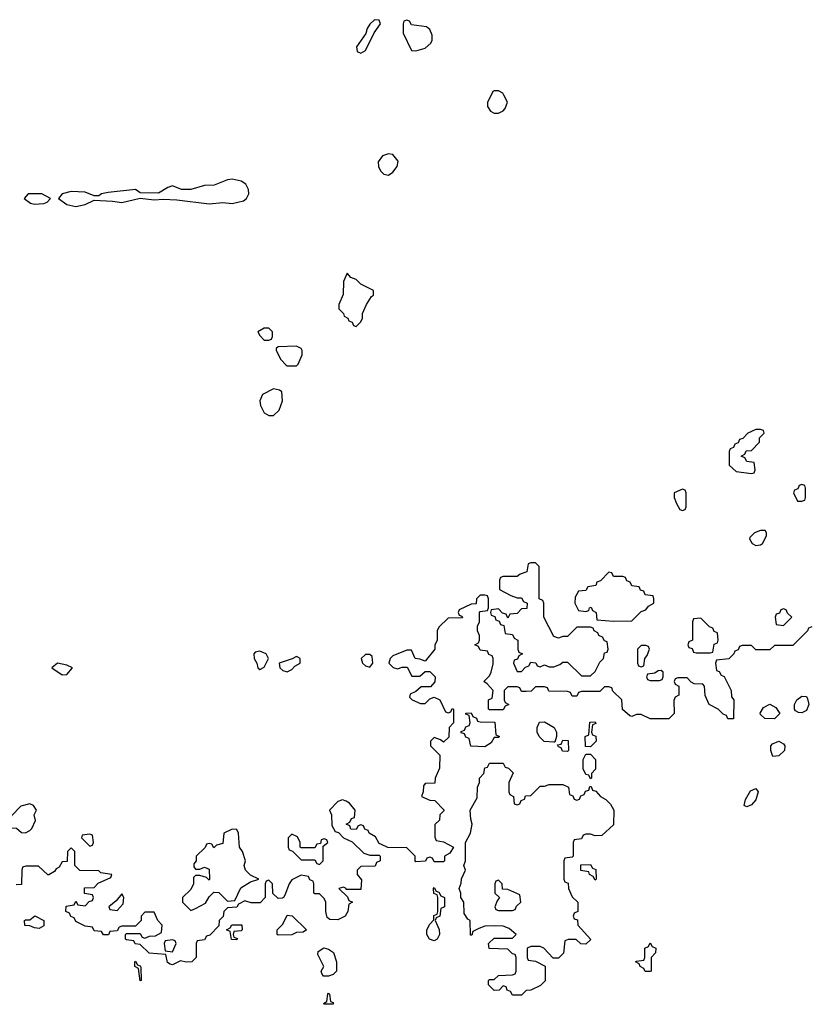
# Model space of a CAD drawing. Header units: inches. Extents: x 2769379 to 2883802, y 684208 to 828654.
# Tile 287 of 298: x 2845125 to 2848566, y 816046 to 820328. Entities that reach past the tile are written whole.
import ezdxf

# ---------------------------------------------------------------- set-up
doc = ezdxf.new("R2010")
doc.units = ezdxf.units.IN
doc.header["$MEASUREMENT"] = 0
doc.layers.add('C8841', color=7, linetype='Continuous')
doc.layers.add('C8842', color=7, linetype='Continuous')

msp = doc.modelspace()

# ---------------------------------------------------------------- linework, layer by layer
at = {"layer": 'C8841', "color": 2, "elevation": 2}
for points in [[(2847177, 820000), (2847162, 819970), (2847162, 819950), (2847174, 819930), (2847190, 819922), (2847210, 819922), (2847230, 819932), (2847238, 819942), (2847248, 819970), (2847232.7, 820000)], [(2848572.7, 817687.3), (2848558, 817682), (2848554, 817670), (2848490, 817606), (2848410, 817606), (2848390, 817588), (2848330, 817588), (2848310, 817606), (2848270, 817606), (2848258, 817602), (2848252.7, 817587.3), (2848238, 817582), (2848234, 817570), (2848211.6, 817548.4), (2848158, 817542), (2848154, 817530), (2848158, 817498), (2848170, 817494), (2848178, 817478), (2848191.6, 817471.6), (2848222, 817410), (2848223.6, 817383.6), (2848234, 817370), (2848232.7, 817287.3), (2848207.3, 817287.3), (2848202, 817302), (2848187.3, 817307.3), (2848166, 817330), (2848126, 817350), (2848108.4, 817388.4), (2848106, 817430), (2848098, 817438), (2848060.4, 817440.4), (2848047.3, 817447.3), (2848030, 817466), (2847990, 817466), (2847978, 817462), (2847974, 817450), (2847978, 817438), (2847994, 817430), (2847994, 817390), (2847978, 817382), (2847972.7, 817367.3), (2847974, 817310), (2847950, 817288), (2847870, 817288), (2847830, 817306), (2847810, 817306), (2847790, 817298), (2847780.4, 817300.4), (2847748.4, 817328.4), (2847746, 817370), (2847707.3, 817407.3), (2847702, 817422), (2847690, 817426), (2847670, 817426), (2847650, 817406), (2847570, 817406), (2847558, 817402), (2847550, 817386), (2847530, 817386), (2847522, 817402), (2847510, 817406), (2847428.4, 817408.4), (2847422, 817422), (2847410, 817426), (2847370, 817426), (2847351.6, 817408.4), (2847330, 817406), (2847310, 817406), (2847302, 817422), (2847290, 817426), (2847250, 817426), (2847234, 817410), (2847234, 817370), (2847238, 817358), (2847254, 817350), (2847238, 817342), (2847230, 817326), (2847170, 817326), (2847166, 817330), (2847166, 817370), (2847182, 817378), (2847186, 817410), (2847160.4, 817440.4), (2847146, 817450), (2847170, 817474), (2847178, 817490), (2847186, 817526), (2847186, 817550), (2847182, 817562), (2847167.3, 817567.3), (2847162, 817582), (2847130, 817586), (2847122, 817602), (2847106, 817610), (2847122, 817618), (2847126, 817630), (2847126, 817650), (2847118, 817670), (2847118, 817690), (2847126, 817710), (2847126, 817750), (2847130, 817754), (2847162, 817758), (2847166, 817770), (2847166, 817810), (2847162, 817822), (2847150, 817826), (2847130, 817826), (2847114, 817810), (2847112.7, 817787.3), (2847090, 817786), (2847038, 817762), (2847034, 817750), (2847038, 817738), (2847050, 817734), (2847052.7, 817727.3), (2846990, 817726), (2846950, 817686), (2846942, 817670), (2846942, 817630), (2846932.7, 817607.3), (2846932, 817590), (2846890, 817538), (2846867.3, 817547.3), (2846846, 817550), (2846830, 817586), (2846810, 817586), (2846750, 817562), (2846738, 817550), (2846732, 817530), (2846751.3, 817511.3), (2846770, 817504.7), (2846790, 817512), (2846811.6, 817511.6), (2846832.7, 817472.7), (2846867.3, 817472.7), (2846890, 817494), (2846910, 817494), (2846934, 817470), (2846931.6, 817448.4), (2846912.7, 817427.3), (2846872.7, 817427.3), (2846850, 817406), (2846825.4, 817394.6), (2846822, 817382), (2846834, 817370), (2846870, 817354), (2846890, 817354), (2846910, 817374), (2846930, 817382), (2846954, 817370), (2846978, 817318), (2846990, 817314), (2847002, 817318), (2847007.3, 817332.7), (2847014, 817330), (2847014, 817270), (2846994, 817250), (2846992.7, 817207.3), (2846970, 817186), (2846956.4, 817196.4), (2846930, 817206), (2846914, 817190), (2846914, 817170), (2846954, 817130), (2846952.7, 817072.7), (2846934, 817030), (2846932.7, 817007.3), (2846890, 817006), (2846883.6, 816996.4), (2846882, 816970), (2846874, 816950), (2846910, 816934), (2846932.7, 816932.7), (2846971.6, 816891.6), (2846972, 816888), (2846954, 816870), (2846952.7, 816847.3), (2846932.7, 816827.3), (2846932.7, 816772.7), (2846938, 816758), (2846970, 816752), (2847014, 816730), (2846996.9, 816703.1), (2846974, 816690), (2846974, 816670), (2846970, 816666), (2846930, 816666), (2846922, 816682), (2846910, 816686), (2846898, 816682), (2846891.6, 816668.4), (2846850, 816666), (2846846, 816670), (2846846, 816690), (2846810, 816726), (2846728, 816728), (2846700.4, 816740.4), (2846690, 816746), (2846674.6, 816774.6), (2846646, 816790), (2846642, 816802), (2846627.3, 816807.3), (2846622, 816822), (2846610, 816826), (2846598, 816822), (2846590, 816806), (2846567.3, 816807.3), (2846562, 816822), (2846546, 816830), (2846562, 816838), (2846570, 816854), (2846582, 816858), (2846586, 816890), (2846560.4, 816920.4), (2846546, 816930), (2846530, 816935.3), (2846510, 816928), (2846474, 816890), (2846482, 816870), (2846483.6, 816823.6), (2846498, 816798), (2846512.7, 816792.7), (2846534, 816770), (2846572.7, 816752.7), (2846623.6, 816703.6), (2846650, 816694), (2846690, 816694), (2846694, 816690), (2846694, 816670), (2846678, 816662), (2846672.7, 816647.3), (2846610, 816646), (2846594, 816630), (2846594, 816610), (2846612.7, 816587.3), (2846610, 816546), (2846546, 816546), (2846546, 816550), (2846535.3, 816555.3), (2846514, 816550), (2846552.7, 816512.7), (2846558, 816498), (2846574, 816490), (2846558, 816482), (2846554, 816450), (2846542, 816430), (2846510, 816414), (2846475.3, 816415.3), (2846464, 816424), (2846457.2, 816450), (2846458, 816490), (2846450, 816506), (2846430, 816526), (2846410, 816526), (2846406, 816530), (2846406, 816570), (2846402, 816582), (2846388, 816588), (2846382, 816602), (2846350, 816608), (2846310, 816588), (2846298, 816570), (2846279.6, 816520.4), (2846274, 816510), (2846267.3, 816507.3), (2846250, 816506), (2846227.3, 816527.3), (2846226, 816570), (2846210, 816586), (2846198, 816582), (2846194, 816570), (2846194, 816510), (2846172.7, 816487.3), (2846132.7, 816487.3), (2846104.7, 816495.3), (2846078, 816482), (2846070, 816468), (2846030, 816466), (2846014, 816450), (2846011.6, 816428.4), (2845994, 816410), (2845992.7, 816387.3), (2845952.7, 816347.3), (2845938, 816342), (2845930, 816326), (2845898, 816322), (2845894, 816310), (2845894, 816250), (2845874, 816230), (2845850, 816228.7), (2845824.7, 816235.3), (2845790, 816218), (2845780.4, 816220.4), (2845768.4, 816228.4), (2845762, 816262), (2845688.4, 816268.4), (2845650, 816306), (2845628.4, 816308.4), (2845622, 816322), (2845590, 816326), (2845586, 816330), (2845586, 816350), (2845590, 816354), (2845650, 816354), (2845658, 816338), (2845670, 816334), (2845690, 816342), (2845716.4, 816343.6), (2845742, 816358), (2845746, 816390), (2845726, 816410), (2845710, 816446), (2845670, 816446), (2845654, 816430), (2845654, 816410), (2845630, 816386), (2845570, 816386), (2845558, 816382), (2845550, 816366), (2845518, 816362), (2845511.6, 816348.4), (2845490, 816348), (2845482, 816362), (2845450, 816366), (2845442, 816382), (2845410, 816386), (2845370, 816406), (2845362, 816422), (2845347.3, 816427.3), (2845342, 816442), (2845326, 816450), (2845327.3, 816472.7), (2845362, 816478), (2845370, 816494), (2845378, 816478), (2845410, 816474), (2845427.3, 816492.7), (2845442, 816498), (2845446, 816510), (2845442, 816522), (2845407.3, 816527.3), (2845407.3, 816552.7), (2845450, 816554), (2845467.3, 816572.7), (2845522, 816598), (2845526, 816610), (2845478, 816618), (2845470, 816626), (2845387.3, 816627.3), (2845366, 816650), (2845366, 816710), (2845350, 816726), (2845334, 816710), (2845332.7, 816667.3), (2845310, 816666), (2845296.9, 816643.1), (2845284.7, 816635.3), (2845276.9, 816623.1), (2845251.6, 816608.4), (2845248.4, 816608.4), (2845207.3, 816647.3), (2845152.7, 816647.3), (2845138, 816642), (2845134, 816630), (2845132.7, 816567.3), (2845110, 816566)]]:
    msp.add_lwpolyline(points, dxfattribs=at)
for points in [[(2846730, 819744), (2846704, 819736), (2846686, 819710), (2846686.8, 819690), (2846696, 819670), (2846710, 819656), (2846730, 819651.3), (2846750, 819664.7), (2846769, 819690), (2846773.2, 819713.2), (2846750, 819742)], [(2846050, 819634.5), (2846030, 819632), (2845971.6, 819608.4), (2845930, 819606.6), (2845870, 819589.6), (2845830, 819589.4), (2845790, 819605.1), (2845770, 819598.4), (2845730, 819574), (2845650, 819575.1), (2845630, 819589.4), (2845510, 819577), (2845482, 819570), (2845470, 819562), (2845450, 819562), (2845410, 819578), (2845350, 819580.5), (2845310.8, 819570), (2845294.8, 819550), (2845330, 819524.9), (2845370, 819515.8), (2845410, 819524.4), (2845450, 819542.8), (2845530, 819539.3), (2845570, 819533), (2845650, 819552), (2845710, 819544.9), (2845750, 819548.2), (2845810, 819544.9), (2845950, 819526.7), (2846010, 819532.4), (2846050, 819528.4), (2846099.8, 819540.2), (2846112.7, 819550), (2846122.9, 819570), (2846121.6, 819590), (2846110, 819612.3), (2846090, 819625.6)], [(2845222, 819570), (2845162, 819570), (2845144.7, 819550), (2845172, 819530), (2845190, 819526.4), (2845230, 819528.2), (2845245.6, 819534.4), (2845259, 819550)], [(2846550, 819226), (2846534, 819190), (2846532.7, 819132.7), (2846514, 819090), (2846514, 819070), (2846534, 819050), (2846538, 819038), (2846554, 819030), (2846558, 819018), (2846572.7, 819012.7), (2846578, 818998), (2846590, 818994), (2846610, 819014), (2846618, 819030), (2846618, 819050), (2846635.3, 819090), (2846656.4, 819123.6), (2846666, 819130), (2846666, 819150), (2846610, 819178), (2846590, 819198), (2846567.3, 819207.3)], [(2846210, 818986), (2846190, 818986), (2846162, 818970), (2846170, 818954), (2846190, 818934), (2846210, 818934), (2846222, 818938), (2846226, 818950), (2846226, 818970)], [(2846330, 818908), (2846250, 818906), (2846242, 818898), (2846242, 818890), (2846262, 818850), (2846285.4, 818825.4), (2846290, 818822), (2846330, 818822), (2846338, 818830), (2846355.3, 818870), (2846355.3, 818890), (2846350, 818898)], [(2846230, 818722), (2846182, 818698), (2846170.8, 818670), (2846174, 818650), (2846190, 818618), (2846210, 818606), (2846230, 818606), (2846254, 818630), (2846268.7, 818670), (2846266, 818710), (2846256.4, 818716.4)], [(2848350, 818546), (2848330, 818546), (2848294, 818530), (2848272.7, 818507.3), (2848258, 818502), (2848252.7, 818487.3), (2848238, 818482), (2848232.7, 818467.3), (2848218, 818462), (2848214, 818450), (2848214, 818390), (2848243.6, 818363.6), (2848310, 818354), (2848322, 818358), (2848326, 818370), (2848322, 818402), (2848290, 818406), (2848282, 818422), (2848266, 818430), (2848282, 818438), (2848287.3, 818452.7), (2848310, 818454), (2848346, 818490), (2848346, 818510), (2848366, 818530), (2848362, 818542)], [(2848530, 818306), (2848518, 818302), (2848512.7, 818287.3), (2848498, 818282), (2848494, 818270), (2848510, 818234), (2848530, 818234), (2848542, 818238), (2848546, 818250), (2848546, 818290), (2848542, 818302)], [(2848010, 818286), (2847974, 818270), (2847974, 818250), (2847983.6, 818223.6), (2847998, 818198), (2848010, 818194), (2848022, 818198), (2848026, 818210), (2848026, 818270), (2848022, 818282)], [(2848370, 818106), (2848350, 818106), (2848323.6, 818096.4), (2848303.6, 818076.4), (2848302, 818070), (2848314, 818050), (2848330, 818042), (2848350, 818044.7), (2848358, 818050), (2848376.4, 818083.6), (2848376.4, 818096.4)], [(2847370, 817966), (2847350, 817966), (2847338, 817962), (2847332.7, 817927.3), (2847303.6, 817916.4), (2847290, 817906), (2847230, 817906), (2847218, 817902), (2847214, 817890), (2847214, 817850), (2847263.6, 817823.6), (2847290, 817814), (2847310, 817814), (2847318, 817798), (2847334, 817790), (2847332.7, 817767.3), (2847310, 817766), (2847290, 817746), (2847258, 817742), (2847250, 817726), (2847242, 817742), (2847227.3, 817747.3), (2847210, 817766), (2847178, 817762), (2847174, 817750), (2847178, 817738), (2847192.7, 817732.7), (2847198, 817718), (2847212.7, 817712.7), (2847218, 817698), (2847232.7, 817692.7), (2847238, 817658), (2847270, 817654), (2847278, 817638), (2847294, 817630), (2847294, 817590), (2847298, 817578), (2847314, 817570), (2847298, 817562), (2847292.7, 817547.3), (2847278, 817542), (2847274, 817530), (2847290, 817494), (2847310, 817494), (2847327.3, 817512.7), (2847342, 817518), (2847350, 817534), (2847371.6, 817531.6), (2847378, 817518), (2847390, 817514), (2847410, 817522), (2847430, 817514), (2847450, 817514), (2847476.4, 817523.6), (2847490, 817534), (2847510, 817534), (2847570, 817474), (2847610, 817474), (2847630, 817494), (2847650, 817534), (2847666, 817550), (2847670, 817574), (2847682, 817578), (2847686, 817590), (2847682, 817622), (2847670, 817626), (2847662, 817642), (2847646, 817650), (2847642, 817662), (2847626, 817670), (2847622, 817682), (2847610, 817686), (2847550, 817686), (2847510, 817646), (2847490, 817646), (2847470, 817638), (2847450, 817646), (2847406, 817730), (2847406, 817790), (2847402, 817802), (2847386, 817810), (2847386, 817950)], [(2847690, 817926), (2847652.7, 817887.3), (2847638, 817882), (2847632.7, 817867.3), (2847598, 817862), (2847590, 817846), (2847558, 817842), (2847543.6, 817816.4), (2847542, 817790), (2847558, 817758), (2847590, 817754), (2847602, 817758), (2847606, 817770), (2847612.7, 817772.7), (2847618, 817758), (2847634, 817750), (2847638, 817718), (2847710, 817712), (2847790, 817714), (2847830, 817754), (2847850, 817762), (2847862, 817778), (2847886, 817790), (2847886, 817810), (2847882, 817822), (2847847.3, 817827.3), (2847842, 817842), (2847827.3, 817847.3), (2847822, 817862), (2847790, 817866), (2847782, 817882), (2847767.3, 817887.3), (2847762, 817902), (2847750, 817906), (2847710, 817906), (2847702, 817922)], [(2848450, 817766), (2848438, 817762), (2848432.7, 817747.3), (2848418, 817742), (2848414, 817730), (2848418, 817698), (2848450, 817694), (2848486, 817730), (2848467.3, 817747.3), (2848462, 817762)], [(2848090, 817726), (2848058, 817722), (2848054, 817710), (2848054, 817630), (2848038, 817622), (2848034, 817610), (2848038, 817598), (2848052.7, 817592.7), (2848058, 817578), (2848070, 817574), (2848130, 817574), (2848142, 817578), (2848147.3, 817612.7), (2848162, 817618), (2848166, 817630), (2848162, 817662), (2848147.3, 817667.3), (2848142, 817682), (2848127.3, 817687.3)], [(2847850, 817606), (2847830, 817606), (2847814, 817590), (2847814, 817530), (2847818, 817518), (2847830, 817514), (2847842, 817518), (2847846, 817550), (2847856.4, 817563.6), (2847866, 817590), (2847862, 817602)], [(2846170, 817582), (2846150, 817578), (2846144.7, 817570), (2846146, 817550), (2846158, 817530), (2846162, 817510), (2846170, 817502), (2846190, 817512), (2846208.7, 817550), (2846198, 817570)], [(2846650, 817568), (2846630, 817568), (2846612, 817550), (2846618, 817530), (2846630, 817518), (2846650, 817512), (2846662, 817530), (2846659, 817559)], [(2845290, 817529.2), (2845264.7, 817510), (2845310, 817478.8), (2845330, 817480.7), (2845355.3, 817510), (2845330, 817520.9)], [(2846330, 817558), (2846312, 817548), (2846254, 817530), (2846258, 817510), (2846270, 817498), (2846290, 817491.3), (2846310, 817502), (2846323.1, 817516.9), (2846346, 817530), (2846346, 817550), (2846336.4, 817556.4)], [(2847918, 817498), (2847903.6, 817496.4), (2847890, 817486), (2847858, 817482), (2847854, 817470), (2847858, 817458), (2847870, 817454), (2847910, 817454), (2847922, 817458), (2847926, 817470), (2847926, 817490)], [(2848410, 817288), (2848368.4, 817288.4), (2848350, 817306), (2848348.4, 817311.6), (2848363.1, 817336.9), (2848390, 817352), (2848416.9, 817336.9), (2848434, 817310)], [(2848530, 817314), (2848515.3, 817315.3), (2848502, 817322), (2848498, 817330), (2848498, 817350), (2848508, 817370), (2848530, 817386), (2848550, 817384.7), (2848554.4, 817374.4), (2848559.3, 817350), (2848550, 817323.7)], [(2847150, 817166), (2847088.4, 817168.4), (2847082, 817202), (2847067.3, 817207.3), (2847062, 817222), (2847047.3, 817227.3), (2847047.3, 817232.7), (2847062, 817238), (2847067.3, 817252.7), (2847082, 817258), (2847086, 817270), (2847082, 817302), (2847067.3, 817307.3), (2847067.3, 817312.7), (2847090, 817314), (2847098, 817298), (2847114, 817290), (2847118, 817278), (2847130, 817274), (2847192.7, 817272.7), (2847198, 817218), (2847214, 817210), (2847210, 817206), (2847190, 817206), (2847176.9, 817183.1)], [(2847450, 817186), (2847408.4, 817188.4), (2847386, 817210), (2847378, 817230), (2847378, 817250), (2847387.3, 817272.7), (2847410, 817274), (2847452, 817250), (2847462, 817230), (2847462, 817210), (2847454, 817186)], [(2847610, 817166), (2847587.3, 817167.3), (2847586, 817210), (2847602, 817218), (2847607.3, 817272.7), (2847630, 817274), (2847632.7, 817267.3), (2847618, 817262), (2847614, 817230), (2847618, 817218), (2847632.7, 817212.7), (2847634, 817190)], [(2847510, 817146), (2847487.3, 817147.3), (2847482, 817162), (2847470, 817166), (2847466, 817174), (2847482, 817178), (2847490, 817194), (2847512.7, 817192.7), (2847514, 817150)], [(2848403.1, 817123.1), (2848394, 817150), (2848395.3, 817170), (2848401.2, 817178.8), (2848429, 817191), (2848450, 817178.8), (2848454.9, 817170), (2848454.4, 817150), (2848430, 817126.6)], [(2847610, 817026), (2847602, 817042), (2847590, 817046), (2847578, 817070), (2847578, 817110), (2847590, 817134), (2847610, 817134), (2847632, 817110), (2847631.1, 817068.9), (2847614, 817050), (2847614, 817030)], [(2847290, 816914), (2847302, 816918), (2847307.3, 816932.7), (2847322, 816938), (2847327.3, 816952.7), (2847350, 816954), (2847390, 816994), (2847410, 816994), (2847430, 817002), (2847490, 817002), (2847514, 816990), (2847518, 816958), (2847532.7, 816952.7), (2847538, 816938), (2847550, 816934), (2847562, 816938), (2847567.3, 816952.7), (2847582, 816958), (2847587.3, 816972.7), (2847602, 816978), (2847607.3, 816992.7), (2847612.7, 816992.7), (2847618, 816978), (2847632.7, 816972.7), (2847654, 816950), (2847676.9, 816936.9), (2847696.9, 816916.9), (2847712, 816890), (2847710, 816826), (2847659.6, 816780.4), (2847630, 816778), (2847610, 816786), (2847590, 816786), (2847578, 816782), (2847570, 816766), (2847538, 816762), (2847534, 816750), (2847534, 816690), (2847530, 816686), (2847498, 816682), (2847494, 816670), (2847494, 816590), (2847498, 816578), (2847512.7, 816572.7), (2847514, 816550), (2847530, 816514), (2847554, 816490), (2847554, 816450), (2847538, 816442), (2847534, 816430), (2847538, 816418), (2847552.7, 816412.7), (2847554, 816390), (2847611.6, 816328.4), (2847590, 816308), (2847568.4, 816308.4), (2847547.3, 816327.3), (2847512.7, 816327.3), (2847498, 816322), (2847491.6, 816268.4), (2847470, 816246), (2847447.3, 816247.3), (2847406, 816290), (2847390, 816298), (2847350, 816298), (2847334, 816290), (2847334, 816250), (2847338, 816238), (2847370, 816234), (2847412, 816212), (2847412, 816148), (2847391.6, 816128.4), (2847350, 816108), (2847330, 816106), (2847310, 816086), (2847270, 816086), (2847262, 816102), (2847247.3, 816107.3), (2847242, 816122), (2847230, 816126), (2847212.7, 816107.3), (2847190, 816106), (2847166, 816130), (2847166, 816150), (2847170, 816154), (2847190, 816154), (2847210, 816172), (2847270, 816174), (2847282, 816178), (2847286, 816190), (2847286, 816250), (2847282, 816262), (2847270, 816266), (2847250, 816286), (2847168.4, 816288.4), (2847166, 816310), (2847190, 816334), (2847270, 816334), (2847286, 816350), (2847256.4, 816376.4), (2847230, 816386), (2847190, 816388), (2847150, 816386), (2847123.6, 816376.4), (2847098, 816362), (2847092.7, 816347.3), (2847087.3, 816347.3), (2847086, 816410), (2847076.4, 816416.4), (2847060.4, 816440.4), (2847058, 816490), (2847046, 816510), (2847046, 816530), (2847038, 816550), (2847047.3, 816572.7), (2847048.4, 816591.6), (2847066, 816630), (2847058, 816650), (2847066, 816670), (2847066, 816750), (2847088, 816790), (2847095.3, 816830), (2847088.4, 816851.6), (2847086, 816890), (2847116.4, 816943.6), (2847118, 816990), (2847126, 817010), (2847126, 817030), (2847146, 817050), (2847150, 817074), (2847162, 817078), (2847170, 817094), (2847230, 817094), (2847238, 817078), (2847252.7, 817072.7), (2847272.7, 817052.7), (2847254, 817010), (2847254, 816970), (2847258, 816958), (2847274, 816950), (2847278, 816918)], [(2848290, 816904.5), (2848279, 816910), (2848283.7, 816936.3), (2848306, 816974), (2848330, 816984.7), (2848338.8, 816970), (2848330, 816935.3), (2848310, 816913.2)], [(2845170, 816918), (2845130, 816908), (2845090, 816866), (2845074, 816830), (2845090, 816814), (2845111.6, 816811.6), (2845132.7, 816792.7), (2845150, 816792), (2845170, 816802), (2845178, 816810), (2845194.6, 816845.4), (2845188, 816870), (2845198, 816890), (2845186, 816910)], [(2846050, 816808), (2846014, 816790), (2846010, 816746), (2845982, 816738), (2845970, 816726), (2845962, 816742), (2845950, 816746), (2845938, 816742), (2845932.7, 816727.3), (2845894, 816690), (2845894, 816670), (2845883.6, 816656.4), (2845883.6, 816643.6), (2845890, 816634), (2845910, 816634), (2845930, 816642), (2845950, 816634), (2845952, 816590), (2845950, 816586), (2845938, 816598), (2845910, 816606), (2845890, 816606), (2845882, 816598), (2845882, 816570), (2845870, 816546), (2845834, 816510), (2845834, 816490), (2845870, 816454), (2845890, 816462), (2845934.6, 816485.4), (2845950, 816514), (2845970, 816534), (2845991.6, 816531.6), (2846030, 816494), (2846062, 816498), (2846088, 816552), (2846130, 816578), (2846166, 816590), (2846130, 816608), (2846108, 816630), (2846102, 816650), (2846108, 816670), (2846095.3, 816710), (2846082, 816730), (2846078, 816790), (2846070, 816806)], [(2845430, 816786), (2845398, 816782), (2845394, 816770), (2845430, 816734), (2845442, 816738), (2845446, 816750), (2845442, 816782)], [(2846310, 816786), (2846294, 816770), (2846294, 816730), (2846298, 816718), (2846312.7, 816712.7), (2846350, 816674), (2846410, 816674), (2846418, 816658), (2846430, 816654), (2846446, 816670), (2846446, 816734), (2846466, 816750), (2846462, 816762), (2846450, 816766), (2846438, 816762), (2846434, 816746), (2846418, 816742), (2846410, 816726), (2846350, 816726), (2846346, 816730), (2846346, 816750), (2846334.6, 816774.6)], [(2847630, 816586), (2847622, 816602), (2847606, 816610), (2847602, 816622), (2847567.3, 816627.3), (2847567.3, 816652.7), (2847610, 816654), (2847618, 816638), (2847632.7, 816632.7), (2847634, 816590)], [(2847210, 816586), (2847198, 816582), (2847194, 816570), (2847194, 816530), (2847214, 816510), (2847203.6, 816496.4), (2847194, 816470), (2847198, 816458), (2847210, 816454), (2847270, 816454), (2847282, 816458), (2847287.3, 816472.7), (2847306, 816490), (2847302, 816522), (2847250, 816546), (2847227.3, 816547.3), (2847226, 816570)], [(2846930, 816322), (2846908.9, 816328.9), (2846898, 816350), (2846898, 816370), (2846910, 816394), (2846927.3, 816412.7), (2846928.4, 816431.6), (2846942, 816438), (2846946, 816450), (2846946, 816510), (2846942, 816522), (2846928.4, 816528.4), (2846926, 816550), (2846930, 816554), (2846938, 816538), (2846950, 816534), (2846958, 816518), (2846974, 816510), (2846974, 816470), (2846958, 816462), (2846954, 816430), (2846938, 816422), (2846934, 816410), (2846951.6, 816371.6), (2846952, 816350), (2846942, 816330)], [(2845570, 816526), (2845544.7, 816495.3), (2845514, 816470), (2845518, 816458), (2845550, 816454), (2845576.4, 816483.6), (2845578, 816510)], [(2845210, 816375.3), (2845190, 816378), (2845170, 816388), (2845148.4, 816388.4), (2845146, 816410), (2845150, 816414), (2845170, 816414), (2845191.1, 816431.1), (2845231.1, 816411.1), (2845230, 816388)], [(2846250, 816346), (2846246, 816350), (2846246, 816370), (2846270, 816394), (2846290, 816434), (2846311.3, 816431.3), (2846374, 816370), (2846359.6, 816360.4), (2846330, 816358), (2846310, 816348)], [(2846070, 816326), (2846047.3, 816327.3), (2846042, 816362), (2846026, 816370), (2846042, 816378), (2846048.4, 816391.6), (2846091.6, 816391.6), (2846094, 816370), (2846090, 816366), (2846058, 816362), (2846054, 816350), (2846058, 816338), (2846072.7, 816332.7)], [(2845790, 816326), (2845758, 816322), (2845754, 816310), (2845758, 816278), (2845790, 816274), (2845806, 816310), (2845802, 816322)], [(2846470, 816168), (2846448.4, 816168.4), (2846440.4, 816180.4), (2846438, 816190), (2846448.7, 816210), (2846423.1, 816263.1), (2846424, 816276), (2846449.1, 816290.9), (2846470, 816286), (2846490.8, 816270.8), (2846504.7, 816230), (2846504.7, 816190), (2846490, 816175.3)], [(2847870, 816188), (2847848.4, 816188.4), (2847842, 816202), (2847826, 816210), (2847822, 816222), (2847806, 816230), (2847810, 816234), (2847842, 816238), (2847846, 816250), (2847846, 816290), (2847862, 816298), (2847870, 816314), (2847878, 816298), (2847894, 816290), (2847892, 816270), (2847874, 816250), (2847874, 816190)], [(2845650, 816148), (2845642, 816202), (2845626, 816210), (2845626, 816230), (2845630, 816234), (2845638, 816218), (2845650, 816214), (2845652.7, 816207.3), (2845654, 816150)], [(2846450, 816046), (2846448, 816050), (2846462, 816058), (2846466, 816090), (2846470, 816094), (2846474, 816090), (2846478, 816058), (2846490, 816054), (2846490, 816046)]]:
    msp.add_lwpolyline(points, close=True, dxfattribs=at)
at = {"layer": 'C8842', "color": 2, "elevation": 2}
for points in [[(2846670, 820328), (2846650, 820308), (2846638, 820290), (2846631.6, 820268.4), (2846592, 820210), (2846594, 820190), (2846610, 820182), (2846630, 820194), (2846668.7, 820271.3), (2846695.3, 820310), (2846690, 820326)], [(2846810, 820326), (2846798, 820322), (2846794, 820310), (2846794, 820270), (2846830, 820194), (2846850, 820192), (2846890, 820204.7), (2846914.6, 820225.4), (2846920.4, 820239.6), (2846920.4, 820260.4), (2846910, 820286), (2846896.4, 820296.4), (2846830, 820306), (2846822, 820322)]]:
    msp.add_lwpolyline(points, close=True, dxfattribs=at)
msp.add_lwpolyline([(2847232.7, 820000), (2847228.4, 820008.4), (2847210, 820018), (2847190, 820018), (2847184.7, 820015.3), (2847177, 820000)], dxfattribs=at)

doc.saveas('drawing.dxf')
